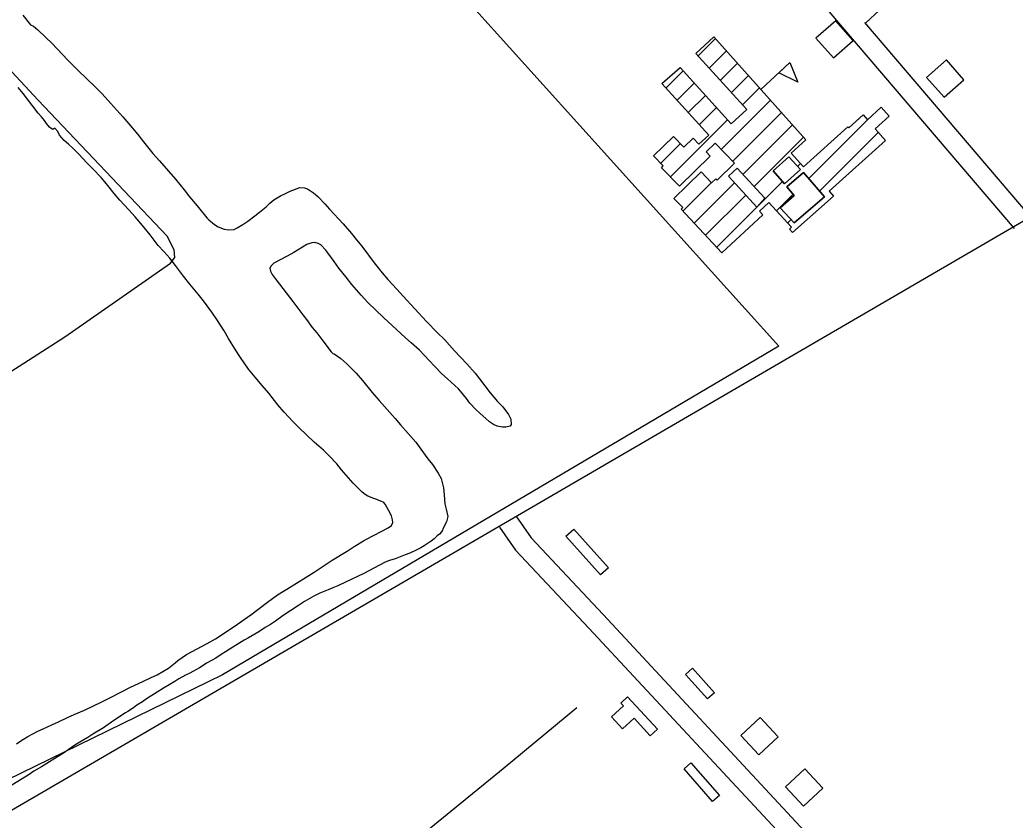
# Model space of a CAD drawing. Extents: x 3392644 to 3430565, y 576657 to 602123.
# Drawn here: x 3399091 to 3400599, y 594820 to 596033 of the extents above; entities that cross this region are included whole.
import ezdxf

# ---------------------------------------------------------------- set-up
doc = ezdxf.new("R2010")
doc.units = 0
for name, color, linetype in [('V-BLDG-OTLN', 7, 'Continuous'), ('V-ROAD-CNTR', 7, 'Continuous'), ('V-SITE-VEGE', 7, 'Continuous'), ('V-TOPO-SHOR', 7, 'Continuous')]:
    doc.layers.add(name, color=color, linetype=linetype)

msp = doc.modelspace()

# ---------------------------------------------------------------- linework, layer by layer
at = {"layer": 'V-BLDG-OTLN'}
for p, q in [((3400118.4, 595978.4), (3400144.5, 596004.5)), ((3400135.2, 595959.8), (3400161.2, 595985.8)), ((3400152, 595941.3), (3400177.9, 595967.1)), ((3400213.5, 595927.3), (3400257.3, 595968.3)), ((3400069.5, 595929.5), (3400095.6, 595955.6)), ((3400086.3, 595911), (3400112.5, 595937.1)), ((3400168.8, 595922.7), (3400194.6, 595948.5)), ((3400185.6, 595904.2), (3400211.3, 595929.8)), ((3400103.1, 595892.4), (3400129.3, 595918.5)), ((3400153.3, 595836.5), (3400228, 595911.2)), ((3400119.9, 595873.9), (3400146.1, 595900)), ((3400170.8, 595818.6), (3400244.7, 595892.5)), ((3400076.3, 595794.9), (3400162.9, 595881.4)), ((3400285.8, 595792.2), (3400377, 595883.5)), ((3400186.3, 595798.8), (3400261.4, 595873.9)), ((3400302.1, 595773.2), (3400391.3, 595862.4)), ((3400203.2, 595780.3), (3400278.1, 595855.2)), ((3400061.7, 595815.6), (3400091.4, 595845.4)), ((3400269, 595810.8), (3400273.6, 595815.4)), ((3400095.3, 595743.2), (3400138.5, 595786.3)), ((3400112.3, 595724.8), (3400173.4, 595785.9)), ((3400146.3, 595688.1), (3400246.1, 595787.9)), ((3400129.3, 595706.5), (3400190.4, 595767.5)), ((3400237.1, 595743.6), (3400262.3, 595768.7)), ((3400254.2, 595725.2), (3400259.2, 595730.3))]:
    msp.add_line(p, q, dxfattribs=at)
for points in [[(3400296.9, 596005.1), (3400323.3, 595975.2), (3400353.3, 596001.6), (3400326.8, 596031.6)], [(3400134.3, 595858), (3400063.5, 595936.2), (3400090.9, 595960.9), (3400168.2, 595875.5), (3400192, 595897.1), (3400115, 595982.1), (3400142.3, 596006.9), (3400281.6, 595851.3), (3400259.3, 595831.1), (3400278.2, 595810.3), (3400345.1, 595870.8), (3400346.5, 595869.2), (3400368.2, 595888.9), (3400374.9, 595881.5), (3400395.8, 595900.5), (3400407.9, 595887), (3400386.5, 595867.7), (3400402.5, 595849.9), (3400316.7, 595773.4), (3400323.4, 595765.9), (3400261.3, 595710.9), (3400256.8, 595716), (3400259.9, 595719), (3400225.4, 595756.2), (3400211.2, 595743), (3400216.3, 595737.5), (3400154.1, 595679.7), (3400092.7, 595746), (3400095.2, 595748.4), (3400081.4, 595762.1), (3400122.7, 595802.5), (3400138.8, 595786), (3400145.1, 595792.1), (3400147.2, 595790), (3400173.6, 595815.8), (3400144.1, 595845.9), (3400130.6, 595832.7), (3400136.7, 595826.4), (3400090, 595780.8), (3400062.6, 595808.9), (3400065.5, 595811.8), (3400050.9, 595826.7), (3400081.1, 595856), (3400096.9, 595839.8), (3400110.8, 595853.4), (3400119.6, 595844.4)], [(3400257.3, 595968.3), (3400269.4, 595938.5), (3400240.4, 595952.5)], [(3400464.5, 595945.7), (3400491, 595915.7), (3400521, 595942.2), (3400494.5, 595972.2)], [(3400249.1, 595784.5), (3400273.2, 595806), (3400255.8, 595825.4), (3400231.8, 595803.9)], [(3400249.1, 595784.5), (3400231.8, 595803.9), (3400255.8, 595825.4), (3400273.2, 595806)], [(3400207.2, 595749.2), (3400219.5, 595762.5), (3400177.5, 595808.3), (3400164.2, 595796)], [(3400207.2, 595749.2), (3400164.2, 595796), (3400177.5, 595808.3), (3400219.5, 595762.5)], [(3400242.4, 595747.9), (3400264.1, 595766.6), (3400252.8, 595779.8), (3400277.9, 595801.4), (3400309.6, 595764.5), (3400264, 595725.3)], [(3400242.4, 595747.9), (3400264, 595725.3), (3400309.6, 595764.5), (3400277.9, 595801.4), (3400252.8, 595779.8), (3400264.1, 595766.6)], [(3399929.9, 595261.3), (3399982.3, 595202.7), (3399970.3, 595192), (3399917.9, 595250.6)], [(3400109.7, 595050.5), (3400143, 595013.3), (3400132.6, 595004), (3400099.2, 595041.2)], [(3400011.5, 595007.1), (3400056.5, 594958.1), (3400045.7, 594948.2), (3400021.3, 594974.7), (3400003.9, 594958.7), (3399987, 594977.1), (3400005.1, 594993.7), (3400001.4, 594997.8)], [(3400182.9, 594948.8), (3400210.2, 594919.5), (3400239.5, 594946.7), (3400212.2, 594976)], [(3400107.5, 594907.4), (3400150.5, 594857.8), (3400139.9, 594848.7), (3400097, 594898.3)], [(3400250.8, 594871.1), (3400278, 594841.8), (3400307.3, 594869.1), (3400280.1, 594898.3)]]:
    msp.add_lwpolyline(points, close=True, dxfattribs=at)
at = {"layer": 'V-ROAD-CNTR'}
msp.add_line((3400414.2, 596067.1), (3400372.3, 596028.2), dxfattribs=at)
for points in [[(3406286.5, 599035.9), (3400804.7, 595840.7), (3396739.4, 593474.1)], [(3400597.7, 595717), (3400317, 596045.7)], [(3400620.5, 595736.5), (3400370.9, 596028.8)], [(3399842.2, 595281.6), (3399865.1, 595248.3), (3399974.5, 595131.8), (3400293.4, 594789.1), (3400362.6, 594713.4), (3400421.3, 594657.8), (3400490.6, 594595.1), (3400590.4, 594496.5), (3400712, 594370.7), (3400765.7, 594316.4), (3400860.9, 594214.3), (3400939, 594122.9), (3401070.2, 593971.4), (3401186.4, 593838.3), (3401340.1, 593661.5), (3401432.6, 593557.6)], [(3399817.5, 595264.5), (3399841.7, 595229.4), (3399952.5, 595111.4), (3400271.3, 594768.8), (3400341.2, 594692.4), (3400400.9, 594635.7), (3400470, 594573.3), (3400569, 594475.4), (3400694.9, 594345.3)]]:
    msp.add_lwpolyline(points, dxfattribs=at)
at = {"layer": 'V-SITE-VEGE'}
for p, q in [((3399095.1, 596039.8), (3399106.4, 596025.5)), ((3399106.4, 596025.5), (3399111.3, 596023.2)), ((3399111.3, 596023.2), (3399117.6, 596017.5)), ((3399117.6, 596017.5), (3399129.9, 596006)), ((3399129.9, 596006), (3399138.8, 595997.4)), ((3399138.8, 595997.4), (3399163.1, 595972)), ((3399163.1, 595972), (3399178.9, 595956.1)), ((3399178.9, 595956.1), (3399205.3, 595930.9)), ((3399095.3, 595921.5), (3399087.7, 595930.5)), ((3399118.3, 595891.4), (3399095.3, 595921.5)), ((3399205.3, 595930.9), (3399215, 595921)), ((3399215, 595921), (3399228.3, 595906.1)), ((3399123.5, 595885.7), (3399118.3, 595891.4)), ((3399228.3, 595906.1), (3399237.2, 595895.8)), ((3399237.2, 595895.8), (3399246.7, 595885.7)), ((3399127.9, 595880.4), (3399123.5, 595885.7)), ((3399130.9, 595876), (3399127.9, 595880.4)), ((3399246.7, 595885.7), (3399255.8, 595875.2)), ((3399135.3, 595870.5), (3399130.9, 595876)), ((3399138.1, 595868.2), (3399135.3, 595870.5)), ((3399140.5, 595867), (3399138.1, 595868.2)), ((3399143.6, 595869), (3399140.5, 595867)), ((3399147.8, 595863.5), (3399143.6, 595869)), ((3399150.4, 595858.4), (3399147.8, 595863.5)), ((3399255.8, 595875.2), (3399269.1, 595859.2)), ((3399157.6, 595850.2), (3399150.4, 595858.4)), ((3399164, 595844.6), (3399157.6, 595850.2)), ((3399269.1, 595859.2), (3399277.8, 595848.3)), ((3399277.8, 595848.3), (3399292.1, 595830.6)), ((3399171.6, 595837.4), (3399164, 595844.6)), ((3399179.6, 595829.5), (3399171.6, 595837.4)), ((3399191.8, 595816.4), (3399179.6, 595829.5)), ((3399201.1, 595807.4), (3399191.8, 595816.4)), ((3399292.1, 595830.6), (3399301.9, 595819.3)), ((3399301.9, 595819.3), (3399326.4, 595791.5)), ((3399213.9, 595793.8), (3399201.1, 595807.4)), ((3399221.9, 595784.3), (3399213.9, 595793.8)), ((3399326.4, 595791.5), (3399339.5, 595775.1)), ((3399233.6, 595769.8), (3399221.9, 595784.3)), ((3399339.5, 595775.1), (3399347.5, 595764.6)), ((3399493, 595769.6), (3399500.2, 595773.2)), ((3399500.2, 595773.2), (3399514.8, 595778.7)), ((3399514.8, 595778.7), (3399521.7, 595778.6)), ((3399521.7, 595778.6), (3399526.6, 595776.8)), ((3399526.6, 595776.8), (3399535.6, 595770.9)), ((3399535.6, 595770.9), (3399542.1, 595765.1)), ((3399242.1, 595759.9), (3399233.6, 595769.8)), ((3399255.8, 595744.8), (3399242.1, 595759.9)), ((3399347.5, 595764.6), (3399359.1, 595750.9)), ((3399469.2, 595755), (3399475.3, 595760)), ((3399475.3, 595760), (3399485.4, 595766.1)), ((3399485.4, 595766.1), (3399493, 595769.6)), ((3399542.1, 595765.1), (3399552.5, 595754)), ((3399265.1, 595734.3), (3399255.8, 595744.8)), ((3399359.1, 595750.9), (3399373.8, 595732.8)), ((3399446.7, 595735.7), (3399453.8, 595741.3)), ((3399453.8, 595741.3), (3399463.5, 595749.8)), ((3399463.5, 595749.8), (3399469.2, 595755)), ((3399552.5, 595754), (3399559.7, 595745.8)), ((3399559.7, 595745.8), (3399580.5, 595723.9)), ((3399279, 595718.1), (3399265.1, 595734.3)), ((3399373.8, 595732.8), (3399376.9, 595729.9)), ((3399376.9, 595729.9), (3399385.3, 595722.7)), ((3399428.5, 595723), (3399435.7, 595727.8)), ((3399435.7, 595727.8), (3399446.7, 595735.7)), ((3399287.9, 595707.3), (3399279, 595718.1)), ((3399385.3, 595722.7), (3399390.9, 595719.4)), ((3399390.9, 595719.4), (3399400.3, 595715.7)), ((3399400.3, 595715.7), (3399406.7, 595714.6)), ((3399406.7, 595714.6), (3399415.2, 595715.3)), ((3399415.2, 595715.3), (3399419.7, 595717.7)), ((3399419.7, 595717.7), (3399428.5, 595723)), ((3399580.5, 595723.9), (3399592.9, 595709.4)), ((3399300.3, 595691.1), (3399287.9, 595707.3)), ((3399537.5, 595695.3), (3399533, 595694.8)), ((3399542.4, 595694.1), (3399537.5, 595695.3)), ((3399592.9, 595709.4), (3399600.5, 595699.5)), ((3399600.5, 595699.5), (3399608.5, 595689.8)), ((3399308.8, 595681.7), (3399300.3, 595691.1)), ((3399317.5, 595671.6), (3399308.8, 595681.7)), ((3399505.7, 595680.5), (3399495.4, 595675)), ((3399525.2, 595692.4), (3399505.7, 595680.5)), ((3399533, 595694.8), (3399525.2, 595692.4)), ((3399546.7, 595691.8), (3399542.4, 595694.1)), ((3399554.3, 595683.9), (3399546.7, 595691.8)), ((3399557.3, 595679.9), (3399554.3, 595683.9)), ((3399608.5, 595689.8), (3399627.5, 595664.8)), ((3399326.4, 595660.6), (3399317.5, 595671.6)), ((3399495.4, 595675), (3399475.3, 595664.1)), ((3399566.9, 595666.6), (3399557.3, 595679.9)), ((3399573.7, 595656.9), (3399566.9, 595666.6)), ((3399338.6, 595644.4), (3399326.4, 595660.6)), ((3399471.5, 595660.4), (3399469.5, 595656.7)), ((3399469.5, 595656.7), (3399470.2, 595652.1)), ((3399470.2, 595652.1), (3399472.6, 595647)), ((3399475.3, 595664.1), (3399471.5, 595660.4)), ((3399585.2, 595642.8), (3399573.7, 595656.9)), ((3399627.5, 595664.8), (3399639.4, 595649.8)), ((3399347.9, 595632.6), (3399338.6, 595644.4)), ((3399472.6, 595647), (3399478.7, 595639.2)), ((3399478.7, 595639.2), (3399503.9, 595606.1)), ((3399593.7, 595632.1), (3399585.2, 595642.8)), ((3399639.4, 595649.8), (3399648.1, 595639.7)), ((3399648.1, 595639.7), (3399661.6, 595624.6)), ((3399360.5, 595617.1), (3399347.9, 595632.6)), ((3399607.8, 595615.7), (3399593.7, 595632.1)), ((3399661.6, 595624.6), (3399671.1, 595614.1)), ((3399369, 595607), (3399360.5, 595617.1)), ((3399381.2, 595589.9), (3399369, 595607)), ((3399503.9, 595606.1), (3399510.2, 595598.1)), ((3399618, 595604.9), (3399607.8, 595615.7)), ((3399641.6, 595582.1), (3399618, 595604.9)), ((3399671.1, 595614.1), (3399706.7, 595576.1)), ((3399388.8, 595578.9), (3399381.2, 595589.9)), ((3399510.2, 595598.1), (3399519.2, 595586.1)), ((3399400, 595561.6), (3399388.8, 595578.9)), ((3399519.2, 595586.1), (3399524.8, 595579)), ((3399524.8, 595579), (3399533.5, 595566.7)), ((3399675.1, 595551.3), (3399641.6, 595582.1)), ((3399706.7, 595576.1), (3399723.4, 595558.7)), ((3399406.6, 595550), (3399400, 595561.6)), ((3399533.5, 595566.7), (3399540.3, 595558.7)), ((3399417.1, 595532.7), (3399406.6, 595550)), ((3399540.3, 595558.7), (3399549.8, 595546.5)), ((3399549.8, 595546.5), (3399562.3, 595530.1)), ((3399683.7, 595543.5), (3399675.1, 595551.3)), ((3399723.4, 595558.7), (3399733.8, 595548.4)), ((3399733.8, 595548.4), (3399748.9, 595531.6)), ((3399424.9, 595521.1), (3399417.1, 595532.7)), ((3399562.3, 595530.1), (3399564.9, 595527.6)), ((3399695.9, 595532.2), (3399683.7, 595543.5)), ((3399718.6, 595508.3), (3399695.9, 595532.2)), ((3399748.9, 595531.6), (3399768, 595511.8)), ((3399437.1, 595503.4), (3399424.9, 595521.1)), ((3399564.9, 595527.6), (3399567, 595527)), ((3399567, 595527), (3399577.1, 595519.7)), ((3399577.1, 595519.7), (3399586, 595511.7)), ((3399447.1, 595491.6), (3399437.1, 595503.4)), ((3399586, 595511.7), (3399600.1, 595497.5)), ((3399729.9, 595496.7), (3399718.6, 595508.3)), ((3399768, 595511.8), (3399780.4, 595497.5)), ((3399457.6, 595479), (3399447.1, 595491.6)), ((3399600.1, 595497.5), (3399609.6, 595486.3)), ((3399609.6, 595486.3), (3399624.6, 595468.4)), ((3399738.5, 595489), (3399729.9, 595496.7)), ((3399755, 595473.9), (3399738.5, 595489)), ((3399780.4, 595497.5), (3399787.1, 595488.9)), ((3399787.1, 595488.9), (3399803.4, 595467.6)), ((3399467.6, 595467.4), (3399457.6, 595479)), ((3399758.4, 595470.3), (3399755, 595473.9)), ((3399767.3, 595459.4), (3399758.4, 595470.3)), ((3399481.3, 595449.5), (3399467.6, 595467.4)), ((3399624.6, 595468.4), (3399635, 595456.2)), ((3399635, 595456.2), (3399659.3, 595428.9)), ((3399772.6, 595452.2), (3399767.3, 595459.4)), ((3399803.4, 595467.6), (3399814.5, 595454.8)), ((3399814.5, 595454.8), (3399822.3, 595446.6)), ((3399491, 595438.6), (3399481.3, 595449.5)), ((3399781.5, 595442.4), (3399772.6, 595452.2)), ((3399788, 595436.5), (3399781.5, 595442.4)), ((3399822.3, 595446.6), (3399831, 595435)), ((3399504.7, 595423.7), (3399491, 595438.6)), ((3399659.3, 595428.9), (3399667.2, 595419.2)), ((3399796.8, 595428.7), (3399788, 595436.5)), ((3399802.2, 595423.7), (3399796.8, 595428.7)), ((3399831, 595435), (3399834.6, 595427.9)), ((3399834.6, 595427.9), (3399835.1, 595419.8)), ((3399513.6, 595414.9), (3399504.7, 595423.7)), ((3399536.7, 595392.9), (3399513.6, 595414.9)), ((3399667.2, 595419.2), (3399690.4, 595393)), ((3399808, 595419.8), (3399802.2, 595423.7)), ((3399813.8, 595417.5), (3399808, 595419.8)), ((3399822, 595415.9), (3399813.8, 595417.5)), ((3399827.1, 595415.6), (3399822, 595415.9)), ((3399833.7, 595417.2), (3399827.1, 595415.6)), ((3399835.1, 595419.8), (3399833.7, 595417.2)), ((3399550.6, 595380.7), (3399536.7, 595392.9)), ((3399558.6, 595372.8), (3399550.6, 595380.7)), ((3399690.4, 595393), (3399698, 595382.6)), ((3399698, 595382.6), (3399708.5, 595367.9)), ((3399570.7, 595360.4), (3399558.6, 595372.8)), ((3399708.5, 595367.9), (3399715.9, 595359)), ((3399578.1, 595351.1), (3399570.7, 595360.4)), ((3399595.7, 595331.1), (3399578.1, 595351.1)), ((3399715.9, 595359), (3399724.6, 595346.2)), ((3399724.6, 595346.2), (3399728.8, 595337.9)), ((3399728.8, 595337.9), (3399732.4, 595324.1)), ((3399609.3, 595317.3), (3399595.7, 595331.1)), ((3399732.4, 595324.1), (3399733.4, 595313.5)), ((3399613.6, 595313.7), (3399609.3, 595317.3)), ((3399617.7, 595311.2), (3399613.6, 595313.7)), ((3399626.7, 595307.6), (3399617.7, 595311.2)), ((3399631.2, 595306.1), (3399626.7, 595307.6)), ((3399634.2, 595304.9), (3399631.2, 595306.1)), ((3399637.7, 595303.9), (3399634.2, 595304.9)), ((3399642.2, 595301.8), (3399637.7, 595303.9)), ((3399733.4, 595313.5), (3399734.5, 595299.7)), ((3399644.3, 595299.1), (3399642.2, 595301.8)), ((3399649.2, 595290.2), (3399644.3, 595299.1)), ((3399653.6, 595281.5), (3399649.2, 595290.2)), ((3399734.5, 595299.7), (3399736.5, 595291.6)), ((3399736.5, 595291.6), (3399738.8, 595280.6)), ((3399655, 595275.6), (3399653.6, 595281.5)), ((3399655.7, 595271.6), (3399655, 595275.6)), ((3399738.8, 595280.6), (3399736.8, 595272.6)), ((3399638, 595257.6), (3399648.8, 595263.4)), ((3399648.8, 595263.4), (3399653.8, 595266.6)), ((3399653.8, 595266.6), (3399655.7, 595271.6)), ((3399730.7, 595259.5), (3399729.2, 595257.4)), ((3399731.5, 595261.7), (3399730.7, 595259.5)), ((3399736.8, 595272.6), (3399731.5, 595261.7)), ((3399597.2, 595234.8), (3399611.1, 595243.4)), ((3399611.1, 595243.4), (3399616, 595246.2)), ((3399616, 595246.2), (3399638, 595257.6)), ((3399713.9, 595243.3), (3399709, 595240.2)), ((3399718.3, 595246.8), (3399713.9, 595243.3)), ((3399722.9, 595250.9), (3399718.3, 595246.8)), ((3399726.3, 595253.7), (3399722.9, 595250.9)), ((3399729.2, 595257.4), (3399726.3, 595253.7)), ((3399563.6, 595214.3), (3399588.1, 595229.1)), ((3399588.1, 595229.1), (3399597.2, 595234.8)), ((3399691.9, 595229.7), (3399681.5, 595225.1)), ((3399698.3, 595233), (3399691.9, 595229.7)), ((3399703.1, 595236.1), (3399698.3, 595233)), ((3399709, 595240.2), (3399703.1, 595236.1)), ((3399536.4, 595196.1), (3399563.6, 595214.3)), ((3399650.4, 595213.9), (3399644.2, 595211.5)), ((3399659.3, 595216.4), (3399650.4, 595213.9)), ((3399674.6, 595222.2), (3399659.3, 595216.4)), ((3399681.5, 595225.1), (3399674.6, 595222.2)), ((3399635.4, 595206.9), (3399611.5, 595194.1)), ((3399644.2, 595211.5), (3399635.4, 595206.9)), ((3399501.8, 595174.5), (3399536.4, 595196.1)), ((3399611.5, 595194.1), (3399584, 595180.9)), ((3399480.7, 595161.8), (3399501.8, 595174.5)), ((3399557.5, 595169.4), (3399545.2, 595164.1)), ((3399564.7, 595172.3), (3399557.5, 595169.4)), ((3399572.3, 595175.6), (3399564.7, 595172.3)), ((3399584, 595180.9), (3399572.3, 595175.6)), ((3399465.8, 595150.7), (3399480.7, 595161.8)), ((3399535.7, 595159.5), (3399521.8, 595151.6)), ((3399545.2, 595164.1), (3399535.7, 595159.5)), ((3399440.5, 595131.3), (3399465.8, 595150.7)), ((3399512.7, 595145.5), (3399489.7, 595130.4)), ((3399521.8, 595151.6), (3399512.7, 595145.5)), ((3399420.5, 595117.1), (3399440.5, 595131.3)), ((3399489.7, 595130.4), (3399477.9, 595121.9)), ((3399386.7, 595095.3), (3399406.1, 595107.5)), ((3399406.1, 595107.5), (3399420.5, 595117.1)), ((3399462.3, 595112.1), (3399452.6, 595105.9)), ((3399470.3, 595116.7), (3399462.3, 595112.1)), ((3399477.9, 595121.9), (3399470.3, 595116.7)), ((3399374.2, 595088.1), (3399386.7, 595095.3)), ((3399430.4, 595093), (3399419.9, 595086.7)), ((3399437, 595096.5), (3399430.4, 595093)), ((3399446.3, 595102.2), (3399437, 595096.5)), ((3399452.6, 595105.9), (3399446.3, 595102.2)), ((3399343, 595071.4), (3399374.2, 595088.1)), ((3399413.1, 595082.3), (3399402.1, 595075.5)), ((3399419.9, 595086.7), (3399413.1, 595082.3)), ((3399325.9, 595058.7), (3399330.1, 595062.4)), ((3399330.1, 595062.4), (3399343, 595071.4)), ((3399381.7, 595062.6), (3399373.4, 595058)), ((3399387.2, 595065.9), (3399381.7, 595062.6)), ((3399395.4, 595071.6), (3399387.2, 595065.9)), ((3399402.1, 595075.5), (3399395.4, 595071.6)), ((3399298.7, 595040.6), (3399315.6, 595050.9)), ((3399315.6, 595050.9), (3399325.9, 595058.7)), ((3399362.7, 595051.4), (3399348.1, 595043.3)), ((3399368, 595054.5), (3399362.7, 595051.4)), ((3399373.4, 595058), (3399368, 595054.5)), ((3399276.7, 595030.5), (3399288.3, 595035.8)), ((3399288.3, 595035.8), (3399298.7, 595040.6)), ((3399331.2, 595034.3), (3399325.1, 595030.6)), ((3399341.3, 595040), (3399331.2, 595034.3)), ((3399348.1, 595043.3), (3399341.3, 595040)), ((3399227.6, 595006), (3399258.3, 595021.7)), ((3399258.3, 595021.7), (3399276.7, 595030.5)), ((3399308, 595020.5), (3399298.5, 595014.2)), ((3399325.1, 595030.6), (3399308, 595020.5)), ((3399214.5, 594999.9), (3399227.6, 595006)), ((3399282.6, 595004.1), (3399276.1, 594999.8)), ((3399298.5, 595014.2), (3399282.6, 595004.1)), ((3399172.8, 594980.4), (3399188.5, 594987.1)), ((3399188.5, 594987.1), (3399214.5, 594999.9)), ((3399262.6, 594990.8), (3399254, 594985.1)), ((3399267.7, 594994.5), (3399262.6, 594990.8)), ((3399276.1, 594999.8), (3399267.7, 594994.5)), ((3399148.9, 594969.6), (3399162.9, 594975.8)), ((3399162.9, 594975.8), (3399172.8, 594980.4)), ((3399233.1, 594971.4), (3399217.1, 594960.5)), ((3399250.4, 594983), (3399233.1, 594971.4)), ((3399254, 594985.1), (3399250.4, 594983)), ((3399117.8, 594955.3), (3399125.9, 594958.6)), ((3399125.9, 594958.6), (3399139, 594965)), ((3399139, 594965), (3399148.9, 594969.6)), ((3399217.1, 594960.5), (3399201.2, 594950.6)), ((3399092, 594940.6), (3399102.6, 594947.1)), ((3399102.6, 594947.1), (3399117.8, 594955.3)), ((3399193.4, 594945.6), (3399181.4, 594938.8)), ((3399201.2, 594950.6), (3399193.4, 594945.6)), ((3399085.3, 594936.2), (3399092, 594940.6)), ((3399163.9, 594927), (3399158, 594923.1)), ((3399174, 594934), (3399163.9, 594927)), ((3399181.4, 594938.8), (3399174, 594934)), ((3399139.4, 594911.3), (3399123.4, 594901.4)), ((3399158, 594923.1), (3399139.4, 594911.3)), ((3399123.4, 594901.4), (3399111.5, 594894.4)), ((3399104.8, 594889.6), (3399074.4, 594870.8)), ((3399111.5, 594894.4), (3399104.8, 594889.6))]:
    msp.add_line(p, q, dxfattribs=at)
at = {"layer": 'V-TOPO-SHOR'}
for points in [[(3398722.5, 595266.6), (3398840.3, 595346.3), (3399014.1, 595460.2), (3399158.4, 595552.5), (3399318.9, 595664.3), (3399325.1, 595673), (3399324.5, 595684.4), (3399313.6, 595705.1), (3399118.2, 595911.4), (3399003.8, 596033.4), (3398864.5, 596194.3), (3398691.7, 596391.9), (3398478.9, 596624.7), (3398310.9, 596810.3), (3398077.8, 597064.4), (3397829, 597344.5), (3397549.5, 597645.1), (3397383.4, 597836.9), (3397294.7, 597928.7), (3397160.2, 598085.3)], [(3399322.4, 596556.9), (3400240.5, 595538.6), (3399397.6, 595040.8), (3399048.3, 594870.6)], [(3399934.7, 594990.4), (3399823.1, 594898.1), (3399685.9, 594786.8), (3399559.9, 594689.6), (3399414.5, 594576.2), (3399384.6, 594549.8), (3399370.5, 594541.3), (3399324.2, 594515.2)]]:
    msp.add_lwpolyline(points, dxfattribs=at)

doc.saveas('drawing.dxf')
